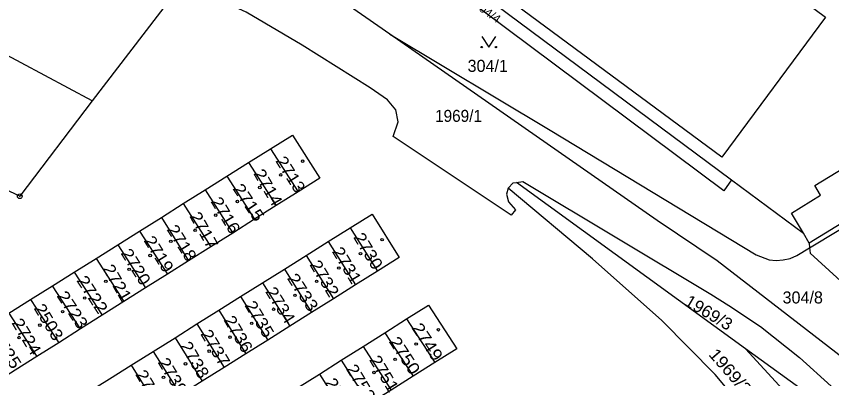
# Model space of a CAD drawing. Extents: x -679733 to -673243, y -1075091 to -1066557.
# Drawn here: x -676187.8 to -676072.8, y -1072391.5 to -1072340.3 of the extents above; entities that cross this region are included whole.
import ezdxf

# ---------------------------------------------------------------- set-up
doc = ezdxf.new("R2010")
doc.units = 0
doc.header["$LTSCALE"] = 0.68
for name, color, linetype, lineweight in [('1', 7, 'Continuous', 25), ('3', 7, 'Continuous', 25), ('5', 7, 'Continuous', 25), ('8', 7, 'Continuous', 25)]:
    doc.layers.add(name, color=color, linetype=linetype, lineweight=lineweight)
doc.layers.add('2', color=7, linetype='Continuous')

msp = doc.modelspace()

# ---------------------------------------------------------------- linework, layer by layer
at = {"layer": '1'}
for p, q in [((-676177.05, -1072352.23), (-676214.64, -1072332.18)), ((-676151.92, -1072359.01), (-676148.04, -1072365.09)), ((-676155, -1072360.95), (-676151.11, -1072367.02)), ((-676158.07, -1072362.88), (-676154.18, -1072368.96)), ((-676084.95, -1072387.22), (-676117.22, -1072363.74)), ((-676161.15, -1072364.81), (-676157.25, -1072370.9)), ((-676164.22, -1072366.74), (-676160.32, -1072372.84)), ((-676167.29, -1072368.68), (-676163.47, -1072374.82)), ((-676170.37, -1072370.61), (-676166.46, -1072376.71)), ((-676140.68, -1072370.17), (-676136.85, -1072376.28)), ((-676075.98, -1072372.34), (-676076.81, -1072370.93)), ((-676143.77, -1072372.11), (-676139.94, -1072378.23)), ((-676173.44, -1072372.54), (-676169.53, -1072378.65)), ((-676075.98, -1072372.34), (-676075.92, -1072372.98)), ((-676146.87, -1072374.05), (-676143.03, -1072380.17)), ((-676176.51, -1072374.47), (-676172.59, -1072380.58)), ((-676179.58, -1072376.4), (-676175.65, -1072382.51)), ((-676149.96, -1072375.99), (-676146.12, -1072382.11)), ((-676178.71, -1072384.44), (-676182.66, -1072378.34)), ((-676153.05, -1072377.93), (-676149.21, -1072384.05)), ((-676156.13, -1072379.86), (-676152.3, -1072386)), ((-676185.73, -1072380.27), (-676181.78, -1072386.37)), ((-676188.8, -1072382.2), (-676184.85, -1072388.31)), ((-676159.21, -1072381.8), (-676155.39, -1072387.94)), ((-676132.73, -1072383.02), (-676128.74, -1072389.17)), ((-676162.3, -1072383.73), (-676158.47, -1072389.88)), ((-676165.38, -1072385.67), (-676161.55, -1072391.82)), ((-676135.8, -1072384.96), (-676131.82, -1072391.12)), ((-676138.88, -1072386.91), (-676134.91, -1072393.07)), ((-676168.46, -1072387.61), (-676164.63, -1072393.75)), ((-676141.95, -1072388.86), (-676137.99, -1072395.02)), ((-676171.55, -1072389.54), (-676167.71, -1072395.69)), ((-676145.03, -1072390.8), (-676141.08, -1072396.97))]:
    msp.add_line(p, q, dxfattribs=at)
msp.add_lwpolyline([(-676088.31, -1072360.17), (-676146.39, -1072317.18), (-676131.61, -1072297.37), (-676073.68, -1072340.42)], close=True, dxfattribs=at)
for points in [[(-676151.84, -1072315.08), (-676086.92, -1072363.38), (-676076.81, -1072370.93)], [(-676086.92, -1072363.38), (-676088.01, -1072364.92), (-676152.74, -1072316.53)], [(-676060.65, -1072396.71), (-676088.94, -1072374.82), (-676097.4, -1072369.15), (-676135.11, -1072342.81), (-676158.9, -1072326.2), (-676174.82, -1072318.97)], [(-676118.43, -1072364.57), (-676118.66, -1072365.42), (-676118.36, -1072366.5), (-676117.39, -1072367.63), (-676117.98, -1072368.36), (-676134.65, -1072357.27), (-676133.91, -1072355.2), (-676134.27, -1072353.49), (-676135.43, -1072352.11), (-676137.88, -1072350.38), (-676147.44, -1072344.4), (-676155.37, -1072339.72), (-676164.32, -1072335.57), (-676177.05, -1072352.23)], [(-676177.05, -1072352.23), (-676187.26, -1072365.7), (-676208.4, -1072355.8), (-676243.59, -1072339.2)], [(-676135.11, -1072342.81), (-676112.5, -1072356.38), (-676083.48, -1072373.97), (-676081.62, -1072374.68), (-676080.62, -1072374.75), (-676079.64, -1072374.69), (-676078.66, -1072374.48), (-676077.74, -1072374.08), (-676075.92, -1072372.98)], [(-676151.92, -1072359.01), (-676148.84, -1072357.07), (-676144.97, -1072363.15), (-676148.04, -1072365.09), (-676151.11, -1072367.02), (-676154.18, -1072368.96)], [(-676197.1, -1072396.04), (-676200.17, -1072397.98), (-676204.19, -1072391.88), (-676201.11, -1072389.94), (-676198.03, -1072388), (-676194.96, -1072386.07), (-676191.87, -1072384.13), (-676188.8, -1072382.2), (-676185.73, -1072380.27), (-676182.66, -1072378.34), (-676179.58, -1072376.4), (-676176.51, -1072374.47), (-676173.44, -1072372.54), (-676170.37, -1072370.61), (-676167.29, -1072368.68), (-676164.22, -1072366.74), (-676161.15, -1072364.81), (-676158.07, -1072362.88), (-676155, -1072360.95), (-676151.92, -1072359.01)], [(-676076.81, -1072370.93), (-676078.49, -1072368.07), (-676074.37, -1072365.54), (-676075.2, -1072364.18), (-676068.11, -1072359.86), (-676064.71, -1072365.4), (-676075.98, -1072372.34)], [(-676075.92, -1072372.98), (-676059.85, -1072363.28), (-676059.12, -1072362.62), (-676058.87, -1072361.92)], [(-676118.43, -1072364.57), (-676117.71, -1072363.82), (-676117.22, -1072363.74)], [(-676117.22, -1072363.74), (-676116.34, -1072363.6), (-676089.85, -1072379.52), (-676087.32, -1072381.13), (-676082.85, -1072384.09), (-676077.34, -1072388.44), (-676072.91, -1072392.49), (-676067.41, -1072398.29), (-676064.13, -1072402.03), (-676062.28, -1072404.41), (-676059.34, -1072408.48), (-676056.62, -1072412.67), (-676054.33, -1072416.58), (-676055.95, -1072418.63)], [(-676064.43, -1072530.6), (-676060.93, -1072514.33), (-676058.84, -1072500.85), (-676057.79, -1072483.42), (-676057.73, -1072462.91), (-676058.94, -1072451.8), (-676060.84, -1072444.17), (-676066.6, -1072424.75), (-676080.98, -1072400.72), (-676089.25, -1072390.86), (-676096.74, -1072383.24), (-676106.51, -1072374.56), (-676118.43, -1072364.57)], [(-676140.68, -1072370.17), (-676137.6, -1072368.23), (-676133.76, -1072374.34), (-676136.85, -1072376.28), (-676139.94, -1072378.23), (-676143.03, -1072380.17), (-676146.12, -1072382.11), (-676149.21, -1072384.05)], [(-676154.18, -1072368.96), (-676157.25, -1072370.9), (-676160.32, -1072372.84), (-676163.47, -1072374.82), (-676166.46, -1072376.71), (-676169.53, -1072378.65), (-676172.59, -1072380.58), (-676175.65, -1072382.51), (-676178.71, -1072384.44), (-676181.78, -1072386.37), (-676184.85, -1072388.31), (-676187.91, -1072390.24), (-676190.98, -1072392.18), (-676194.04, -1072394.11), (-676197.1, -1072396.04)], [(-676190.07, -1072401.17), (-676186.98, -1072399.23), (-676183.88, -1072397.29), (-676180.79, -1072395.35), (-676177.71, -1072393.41), (-676174.63, -1072391.48), (-676171.55, -1072389.54), (-676168.46, -1072387.61), (-676165.38, -1072385.67), (-676162.3, -1072383.73), (-676159.21, -1072381.8), (-676156.13, -1072379.86), (-676153.05, -1072377.93), (-676149.96, -1072375.99), (-676146.87, -1072374.05), (-676143.77, -1072372.11), (-676140.68, -1072370.17)], [(-676075.92, -1072372.98), (-676075.86, -1072373.72), (-676069.43, -1072379.63), (-676069.02, -1072380.25)], [(-676132.73, -1072383.02), (-676129.65, -1072381.07), (-676125.66, -1072387.22), (-676128.74, -1072389.17), (-676131.82, -1072391.12), (-676134.91, -1072393.07), (-676137.99, -1072395.02)], [(-676175.74, -1072410.25), (-676172.66, -1072408.3), (-676169.59, -1072406.35), (-676166.51, -1072404.41), (-676163.44, -1072402.47), (-676160.38, -1072400.52), (-676157.31, -1072398.58), (-676154.24, -1072396.64), (-676151.18, -1072394.7), (-676148.1, -1072392.75), (-676145.03, -1072390.8), (-676141.95, -1072388.86), (-676138.88, -1072386.91), (-676135.8, -1072384.96), (-676132.73, -1072383.02)], [(-676149.21, -1072384.05), (-676152.3, -1072386), (-676155.39, -1072387.94), (-676158.47, -1072389.88), (-676161.55, -1072391.82), (-676164.63, -1072393.75), (-676167.71, -1072395.69), (-676170.8, -1072397.63), (-676173.89, -1072399.58), (-676176.98, -1072401.52), (-676180.07, -1072403.46), (-676183.16, -1072405.41), (-676186.25, -1072407.35), (-676189.34, -1072409.29)], [(-676055.95, -1072418.63), (-676071.52, -1072396.99), (-676084.95, -1072387.22)], [(-676084.95, -1072387.22), (-676077.08, -1072395.86), (-676065.96, -1072411.11), (-676061.23, -1072421.61), (-676052.78, -1072452.85), (-676052.01, -1072462.63), (-676051.68, -1072475.56), (-676052.77, -1072491.68), (-676054.32, -1072506.68), (-676056.64, -1072523.56), (-676061.06, -1072535.34)]]:
    msp.add_lwpolyline(points, dxfattribs=at)
at = {"layer": '3'}
msp.add_lwpolyline([(-676122.15, -1072343.149), (-676121.15, -1072344.65), (-676120.15, -1072343.149)], dxfattribs=at)
for centre in [(-676122.15, -1072344.6495), (-676120.15, -1072344.6495)]:
    msp.add_circle(centre, 0.1, dxfattribs=at)
at = {"layer": '5'}
for centre in [(-676147.3968, -1072360.7492), (-676150.4868, -1072362.6892), (-676153.4268, -1072364.4692), (-676156.5868, -1072366.4492), (-676159.6468, -1072368.3792), (-676162.5468, -1072370.4992), (-676165.9668, -1072372.0592), (-676136.1868, -1072371.8192), (-676168.8768, -1072374.0692), (-676139.2368, -1072373.7992), (-676171.8468, -1072376.0092), (-676142.2868, -1072375.8392), (-676175.1268, -1072377.7192), (-676145.4168, -1072377.7092), (-676178.1068, -1072380.0692), (-676148.4668, -1072379.6792), (-676181.2268, -1072381.9992), (-676151.4768, -1072381.6492), (-676154.5668, -1072383.6292), (-676184.4268, -1072383.8992), (-676128.2568, -1072384.5492), (-676187.3668, -1072385.6492), (-676157.6168, -1072385.5992), (-676131.3868, -1072386.5592), (-676160.5568, -1072387.5692), (-676163.9068, -1072389.3592), (-676134.3568, -1072388.7192), (-676137.3368, -1072390.5792), (-676166.9968, -1072391.2592)]:
    msp.add_circle(centre, 0.175, dxfattribs=at)
at = {"layer": '8'}
for radius in [0.335, 0.0203]:
    msp.add_circle((-676187.26, -1072365.6999), radius, dxfattribs=at)

# ---------------------------------------------------------------- texts
at = {"layer": '2'}
for s, height, rotation, width, p in [('304/4', 1.14, 325, 1.1, (-676123.406, -1072338.906)), ('2713', 1.7, 302, 1.1, (-676151.28, -1072360.71)), ('2714', 1.7, 300, 1.1, (-676154.386, -1072362.465)), ('2715', 1.7, 304, 1.15, (-676157.324, -1072364.635)), ('2716', 1.7, 301, 1.1, (-676160.408, -1072366.427)), ('2717', 1.7, 299, 1.1, (-676163.393, -1072368.482)), ('2718', 1.7, 302, 1.1, (-676166.61, -1072370.38)), ('2730', 1.7, 301, 1.1, (-676140.298, -1072371.477)), ('2719', 1.7, 302, 1.1, (-676169.85, -1072371.95)), ('2720', 1.7, 302, 1.1, (-676173.09, -1072373.74)), ('2731', 1.7, 301, 1.1, (-676143.308, -1072373.487)), ('2721', 1.7, 300, 1.1, (-676175.636, -1072375.915)), ('2732', 1.7, 301, 1.1, (-676146.468, -1072375.347)), ('2733', 1.7, 303, 1.15, (-676149.652, -1072377.272)), ('2722', 1.7, 303, 1.15, (-676179.332, -1072377.582)), ('2734', 1.7, 302, 1.1, (-676152.71, -1072379.16)), ('2723', 1.7, 303, 1.15, (-676182.122, -1072379.752)), ('1969/3', 1.7, 329, 1.05, (-676093.697, -1072380.968)), ('2503', 1.7, 301, 1.1, (-676185.338, -1072381.507)), ('2735', 1.7, 301, 1.1, (-676155.628, -1072381.087)), ('2724', 1.7, 301, 1.1, (-676188.468, -1072383.557)), ('2736', 1.7, 300, 1.1, (-676158.576, -1072383.155)), ('2749', 1.7, 303, 1.15, (-676132.092, -1072384.272)), ('2725', 1.7, 303, 1.15, (-676191.502, -1072385.372)), ('2737', 1.7, 301, 1.1, (-676161.848, -1072385.137)), ('2750', 1.7, 303, 1.15, (-676135.292, -1072386.202)), ('2738', 1.7, 300, 1.1, (-676164.716, -1072386.804)), ('2751', 1.7, 301, 1.1, (-676138.058, -1072388.787)), ('1969/2', 1.7, 311, 1.1, (-676090.251, -1072388.097)), ('2739', 1.7, 301, 1.1, (-676167.868, -1072389.127)), ('2740', 1.7, 301, 1.1, (-676171.028, -1072390.837)), ('2752', 1.7, 301, 1.1, (-676141.338, -1072390.047)), ('2753', 1.7, 301, 1.1, (-676144.308, -1072391.987))]:
    msp.add_text(s, height=height, rotation=rotation, dxfattribs=dict(at, width=width)).set_placement(p)
for s, p in [('304/1', (-676124.14, -1072348.15)), ('304/8', (-676079.74, -1072380.84))]:
    msp.add_text(s, height=1.7, dxfattribs=at).set_placement(p)
at = {"layer": '2', "width": 0.95}
msp.add_text('1969/1', height=1.7, dxfattribs=at).set_placement((-676128.72, -1072355.21))

doc.saveas('drawing.dxf')
